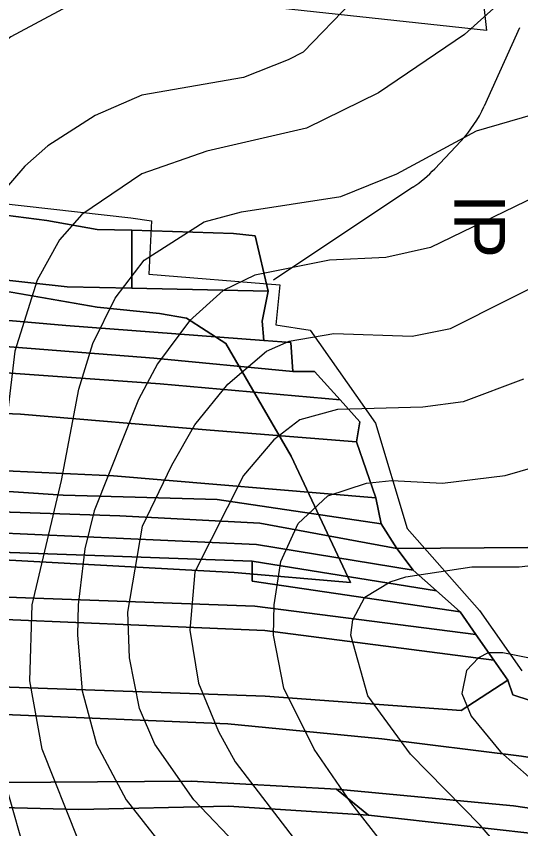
# Model space of a CAD drawing. Extents: x -510989 to -501240, y -1184665 to -1176089.
# Drawn here: x -510428 to -510228.9, y -1179852.4 to -1179531.8 of the extents above; entities that cross this region are included whole.
import ezdxf

# ---------------------------------------------------------------- set-up
doc = ezdxf.new("R2010")
doc.units = 0
for name, color, linetype in [('lesni_pozemek', 7, 'Continuous'), ('NAVRH_interakcni_prvky', 7, 'Continuous'), ('orna_puda', 7, 'Continuous'), ('ostatni_plocha_x_neplodna_puda', 7, 'Continuous'), ('STAV_systematicke_odvodneni', 7, 'Continuous'), ('STAV_USES', 7, 'Continuous'), ('trvaly_travni_porost', 7, 'Continuous'), ('vrstevnice_01', 7, 'Continuous'), ('vrstevnice_02', 7, 'Continuous')]:
    doc.layers.add(name, color=color, linetype=linetype)

msp = doc.modelspace()

# ---------------------------------------------------------------- linework, layer by layer
at = {"layer": 'lesni_pozemek'}
for points in [[(-510576.37, -1179594.9), (-510517.59, -1179599.58), (-510465, -1179606.05), (-510415.93, -1179612.44), (-510396.14, -1179615.98), (-510382.4, -1179616.2), (-510382.4, -1179639.16), (-510407.93, -1179638.62), (-510591.93, -1179618.39)], [(-510596.76, -1179623.73), (-510591.93, -1179618.39), (-510407.93, -1179638.62), (-510382.4, -1179639.16), (-510328.6, -1179640.31), (-510331.01, -1179652.14), (-510330.27, -1179659.72), (-510408.48, -1179653.8), (-510540.47, -1179642.33), (-510599.46, -1179639.33)], [(-510540.47, -1179642.33), (-510408.48, -1179653.8), (-510330.27, -1179659.72), (-510319.7, -1179660.52), (-510318.82, -1179671.97), (-510373.67, -1179666.75), (-510455.68, -1179660.32), (-510560.96, -1179652.05), (-510600.88, -1179648.92), (-510599.46, -1179639.33)], [(-510600.88, -1179648.92), (-510560.96, -1179652.05), (-510455.68, -1179660.32), (-510373.67, -1179666.75), (-510318.82, -1179671.97), (-510310.3, -1179671.97), (-510300.15, -1179683.21), (-510371.19, -1179676.91), (-510441.31, -1179671.81), (-510502.95, -1179669.48), (-510546.86, -1179666.72), (-510602.66, -1179660.94)], [(-510546.86, -1179666.72), (-510502.95, -1179669.48), (-510441.31, -1179671.81), (-510371.19, -1179676.91), (-510300.15, -1179683.21), (-510292.35, -1179691.85), (-510293.7, -1179699.68), (-510351.52, -1179695.17), (-510426.28, -1179688.82), (-510491.91, -1179686.11), (-510546.67, -1179682.57), (-510605.29, -1179678.77), (-510602.66, -1179660.94)], [(-510605.29, -1179678.77), (-510546.67, -1179682.57), (-510491.91, -1179686.11), (-510426.28, -1179688.82), (-510351.52, -1179695.17), (-510293.7, -1179699.68), (-510286.12, -1179721.89), (-510389.65, -1179713.12), (-510480.23, -1179708.99), (-510560.62, -1179704.3), (-510607.63, -1179702.01)], [(-510560.62, -1179704.3), (-510480.23, -1179708.99), (-510389.65, -1179713.12), (-510286.12, -1179721.89), (-510283.98, -1179732.07), (-510348.78, -1179722.43), (-510381.04, -1179721.52), (-510409.53, -1179720.72), (-510444.88, -1179718.4), (-510484.05, -1179717.6), (-510542.4, -1179719.12), (-510607.39, -1179715.04), (-510607.63, -1179702.01)], [(-510484.05, -1179717.6), (-510444.88, -1179718.4), (-510409.53, -1179720.72), (-510381.04, -1179721.52), (-510348.78, -1179722.43), (-510283.98, -1179732.07), (-510277.77, -1179741.89), (-510331.9, -1179731.78), (-510387.1, -1179728.9), (-510493.54, -1179725.36), (-510542.14, -1179725.88), (-510607.25, -1179722.81), (-510607.39, -1179715.04), (-510542.4, -1179719.12)], [(-510542.14, -1179725.88), (-510493.54, -1179725.36), (-510387.1, -1179728.9), (-510331.9, -1179731.78), (-510277.77, -1179741.89), (-510271.31, -1179750.37), (-510333.25, -1179740.22), (-510438.34, -1179735.46), (-510534.33, -1179732.44), (-510605.68, -1179729.34), (-510607.25, -1179722.81)], [(-510534.33, -1179732.44), (-510438.34, -1179735.46), (-510333.25, -1179740.22), (-510271.31, -1179750.37), (-510262.09, -1179758.56), (-510334.9, -1179746.88), (-510397.05, -1179744.63), (-510478.75, -1179741.67), (-510547.19, -1179739.19), (-510603.81, -1179737.14), (-510605.68, -1179729.34)], [(-510603.81, -1179737.14), (-510547.19, -1179739.19), (-510478.75, -1179741.67), (-510397.05, -1179744.63), (-510334.9, -1179746.88), (-510334.9, -1179754.69), (-510252.78, -1179766.83), (-510246.61, -1179775.7), (-510333.84, -1179764.55), (-510533.01, -1179757.29), (-510603.05, -1179755.31), (-510602.46, -1179746.27)], [(-510334.9, -1179746.88), (-510262.09, -1179758.56), (-510252.78, -1179766.83), (-510334.9, -1179754.69)], [(-510533.01, -1179757.29), (-510333.84, -1179764.55), (-510246.61, -1179775.7), (-510239.55, -1179785.86), (-510329.92, -1179774.2), (-510528.89, -1179765.83), (-510603.84, -1179767.32), (-510603.05, -1179755.31)], [(-510603.84, -1179767.32), (-510528.89, -1179765.83), (-510329.92, -1179774.2), (-510239.55, -1179785.86), (-510234.05, -1179793.77), (-510252.35, -1179805.72), (-510329.73, -1179800.08), (-510430.57, -1179796.56), (-510510.79, -1179791.82), (-510593.32, -1179791.57), (-510603.95, -1179769.08)], [(-510510.79, -1179791.82), (-510430.57, -1179796.56), (-510329.73, -1179800.08), (-510252.35, -1179805.72), (-510234.05, -1179793.77), (-510232.04, -1179799.6), (-510211.95, -1179806.09), (-510185.48, -1179826.82), (-510191.53, -1179829.57), (-510228.63, -1179823.76), (-510283.76, -1179816.92), (-510344.54, -1179810.98), (-510429.46, -1179807.46), (-510497.86, -1179806.26), (-510562.78, -1179804.53), (-510587.19, -1179804.53), (-510593.32, -1179791.57)], [(-510587.19, -1179804.53), (-510562.78, -1179804.53), (-510497.86, -1179806.26), (-510429.46, -1179807.46), (-510344.54, -1179810.98), (-510283.76, -1179816.92), (-510228.63, -1179823.76), (-510191.53, -1179829.57), (-510181.59, -1179842.23), (-510159.37, -1179852.14), (-510193.24, -1179849.02), (-510231.78, -1179843.38), (-510301.59, -1179836.73), (-510358.8, -1179833.62), (-510451.61, -1179834.23), (-510555.73, -1179826.08), (-510576.77, -1179826.84), (-510579.53, -1179820.74)], [(-510576.77, -1179826.84), (-510555.73, -1179826.08), (-510451.61, -1179834.23), (-510358.8, -1179833.62), (-510301.59, -1179836.73), (-510288.94, -1179847.02), (-510344.28, -1179843.5), (-510403.25, -1179844.78), (-510494.79, -1179842.4), (-510571.81, -1179837.81)], [(-510301.59, -1179836.73), (-510231.78, -1179843.38), (-510193.24, -1179849.02), (-510159.37, -1179852.14), (-510149.86, -1179858.04), (-510213.45, -1179855.48), (-510288.94, -1179847.02)], [(-510494.79, -1179842.4), (-510403.25, -1179844.78), (-510344.28, -1179843.5), (-510288.94, -1179847.02), (-510213.45, -1179855.48), (-510149.86, -1179858.04), (-510148.82, -1179865.93), (-510236.2, -1179864.71), (-510271.72, -1179860.67), (-510350.09, -1179857.04), (-510386.34, -1179858.17), (-510460.48, -1179857.7), (-510565.1, -1179852.67), (-510571.81, -1179837.81)]]:
    msp.add_lwpolyline(points, close=True, dxfattribs=at)
at = {"layer": 'NAVRH_interakcni_prvky'}
for p, q in [((-510229.37, -1179536.36), (-510243.37, -1179567.36)), ((-510252.53, -1179581.05), (-510262.81, -1179591.98)), ((-510271.49, -1179599.32), (-510326.51, -1179636))]:
    msp.add_line(p, q, dxfattribs=at)
for centre, start, end in [((-510288.94, -1179546.78), 316.7351, 335.6953), ((-510299.22, -1179557.71), 303.6898, 316.7351)]:
    msp.add_arc(centre, 50, start, end, dxfattribs=at)
at = {"layer": 'orna_puda'}
msp.add_lwpolyline([(-510174.4, -1179741.09), (-510277.77, -1179741.89), (-510283.98, -1179732.07), (-510286.12, -1179721.89), (-510293.7, -1179699.68), (-510292.35, -1179691.85), (-510300.15, -1179683.21), (-510310.3, -1179671.97), (-510318.82, -1179671.97), (-510319.7, -1179660.52), (-510330.27, -1179659.72), (-510331.01, -1179652.14), (-510328.6, -1179640.31), (-510333.78, -1179618.48), (-510342.24, -1179617.49), (-510382.4, -1179616.2), (-510396.14, -1179615.98), (-510415.93, -1179612.44), (-510465, -1179606.05)], dxfattribs=at)
at = {"layer": 'ostatni_plocha_x_neplodna_puda'}
msp.add_lwpolyline([(-510382.4, -1179616.2), (-510342.24, -1179617.49), (-510333.78, -1179618.48), (-510328.6, -1179640.31), (-510382.4, -1179639.16)], close=True, dxfattribs=at)
at = {"layer": 'STAV_systematicke_odvodneni'}
for p, q in [((-510248.39, -1179480.21), (-510242.45, -1179537.43)), ((-510242.45, -1179537.43), (-510355.78, -1179525.02)), ((-510459.39, -1179602.76), (-510382.76, -1179611.4)), ((-510382.76, -1179611.4), (-510374.67, -1179612.48)), ((-510374.67, -1179612.48), (-510375.75, -1179633.53)), ((-510375.75, -1179633.53), (-510323.94, -1179637.85)), ((-510323.94, -1179637.85), (-510325.56, -1179653.51)), ((-510325.56, -1179653.51), (-510312.07, -1179655.67)), ((-510312.07, -1179655.67), (-510286.16, -1179692.38)), ((-510286.16, -1179692.38), (-510273.75, -1179733.95)), ((-510273.75, -1179733.95), (-510245.15, -1179766.34)), ((-510245.15, -1179766.34), (-510228.42, -1179790.1))]:
    msp.add_line(p, q, dxfattribs=at)
at = {"layer": 'STAV_USES'}
for p, q in [((-510442.87, -1179638.42), (-510396.06, -1179646.63)), ((-510396.06, -1179646.63), (-510442.87, -1179638.42)), ((-510396.06, -1179646.63), (-510371.44, -1179649.06)), ((-510371.44, -1179649.06), (-510396.06, -1179646.63)), ((-510371.44, -1179649.06), (-510360.8, -1179650.89)), ((-510360.8, -1179650.89), (-510371.44, -1179649.06)), ((-510360.8, -1179650.89), (-510345.29, -1179660.92)), ((-510345.29, -1179660.92), (-510360.8, -1179650.89)), ((-510345.29, -1179660.92), (-510319.46, -1179705.33)), ((-510319.46, -1179705.33), (-510345.29, -1179660.92)), ((-510319.46, -1179705.33), (-510296.05, -1179755.2)), ((-510296.05, -1179755.2), (-510319.46, -1179705.33)), ((-510341.95, -1179751.25), (-510486.04, -1179743.34)), ((-510486.04, -1179743.34), (-510341.95, -1179751.25)), ((-510296.05, -1179755.2), (-510341.95, -1179751.25)), ((-510341.95, -1179751.25), (-510296.05, -1179755.2))]:
    msp.add_line(p, q, dxfattribs=at)
at = {"layer": 'trvaly_travni_porost'}
msp.add_lwpolyline([(-510277.77, -1179741.89), (-510174.4, -1179741.09), (-510175.56, -1179750.16), (-510167.02, -1179767.17), (-510148.46, -1179828.66), (-510185.48, -1179826.82), (-510211.95, -1179806.09), (-510232.04, -1179799.6), (-510234.05, -1179793.77), (-510239.55, -1179785.86), (-510246.61, -1179775.7), (-510252.78, -1179766.83), (-510262.09, -1179758.56), (-510271.31, -1179750.37)], close=True, dxfattribs=at)
at = {"layer": 'vrstevnice_01'}
for points in [[(-510295.41, -1179526), (-510314.81, -1179546), (-510320.69, -1179549), (-510338.31, -1179556), (-510378.41, -1179563), (-510396.81, -1179571), (-510415.59, -1179583), (-510424.59, -1179591), (-510438.59, -1179607), (-510443.59, -1179617), (-510448.91, -1179631), (-510452.69, -1179650), (-510461.19, -1179709), (-510467.91, -1179745), (-510467.59, -1179773), (-510463, -1179804), (-510441.91, -1179876), (-510433.09, -1179911), (-510429.31, -1179935), (-510429.81, -1179973), (-510434.41, -1180015), (-510434.41, -1180045)], [(-510367.19, -1180053), (-510368.31, -1180039), (-510367.91, -1180024), (-510360.41, -1179979), (-510359.5, -1179960), (-510361, -1179941), (-510365.31, -1179927), (-510375.69, -1179901), (-510403.5, -1179857), (-510417.81, -1179821), (-510422.59, -1179794), (-510421.69, -1179764), (-510410.19, -1179715), (-510403.31, -1179679), (-510397.81, -1179661), (-510389, -1179643), (-510377.5, -1179628), (-510353.81, -1179613), (-510339.09, -1179609), (-510299.91, -1179603), (-510277.81, -1179594), (-510246.31, -1179577), (-510215.09, -1179568)], [(-510296.81, -1180052), (-510300.19, -1180035), (-510301.41, -1180021), (-510297.19, -1179957), (-510298.5, -1179933), (-510302.09, -1179916), (-510311.5, -1179895), (-510321.5, -1179881), (-510338.81, -1179861), (-510357.91, -1179841), (-510373.31, -1179819), (-510379.41, -1179805), (-510383.31, -1179785), (-510383.91, -1179767), (-510378.19, -1179733), (-510366.59, -1179709), (-510357.5, -1179693), (-510344.5, -1179677), (-510329.19, -1179664), (-510320.31, -1179660), (-510302.69, -1179657), (-510271.69, -1179658), (-510256.59, -1179655), (-510210.81, -1179632)], [(-510225.69, -1180034), (-510235.09, -1180002), (-510237.31, -1179973), (-510245.5, -1179924), (-510249.5, -1179912), (-510259.69, -1179892), (-510273.31, -1179871), (-510296, -1179842), (-510310.41, -1179821), (-510322.41, -1179797), (-510326.5, -1179776), (-510326.19, -1179764), (-510323.59, -1179747), (-510316.81, -1179732), (-510305.09, -1179721), (-510289.81, -1179716), (-510279.81, -1179715), (-510259.81, -1179716), (-510235, -1179713), (-510207.31, -1179705)], [(-510191.09, -1179792), (-510235.91, -1179783), (-510241.81, -1179783), (-510245.59, -1179785), (-510250.31, -1179790), (-510252.09, -1179799), (-510248.5, -1179808), (-510236.91, -1179822), (-510219.91, -1179837)]]:
    msp.add_lwpolyline(points, dxfattribs=at)
at = {"layer": 'vrstevnice_02'}
for points in [[(-510234.5, -1179524), (-510251.09, -1179539), (-510285.09, -1179562), (-510313.5, -1179576), (-510352.81, -1179585), (-510378.41, -1179594), (-510402.09, -1179610), (-510410.91, -1179620), (-510419.81, -1179636), (-510428.59, -1179664), (-510434.5, -1179713), (-510444.31, -1179766), (-510443.09, -1179783), (-510436.59, -1179820), (-510425.19, -1179860), (-510412.59, -1179894), (-510401.19, -1179930), (-510399.59, -1179955), (-510406.41, -1180013), (-510405.5, -1180032), (-510397, -1180073)], [(-510407.81, -1179528), (-510430.09, -1179540), (-510441.69, -1179549), (-510458.59, -1179565), (-510468.19, -1179583), (-510472, -1179596), (-510477.5, -1179627), (-510480.19, -1179659), (-510483.41, -1179680), (-510491.69, -1179710), (-510500.41, -1179756), (-510499.41, -1179778), (-510493, -1179805), (-510473.69, -1179873), (-510466.5, -1179909), (-510464.91, -1179944), (-510466.41, -1179971), (-510473.09, -1180013), (-510475.69, -1180041), (-510475.69, -1180089)], [(-510223, -1179603), (-510264.5, -1179623), (-510282.19, -1179627), (-510304.41, -1179628), (-510333.91, -1179634), (-510346.31, -1179640), (-510359.69, -1179652), (-510372.31, -1179669), (-510379.81, -1179683), (-510397.31, -1179727), (-510400.91, -1179742), (-510403.59, -1179764), (-510403.81, -1179776), (-510402, -1179798), (-510396.31, -1179819), (-510384.59, -1179841), (-510341.5, -1179896), (-510335.09, -1179906), (-510329.41, -1179920), (-510325.59, -1179935), (-510326.41, -1179956), (-510339.5, -1180015), (-510339, -1180034), (-510336.69, -1180043)], [(-510227.81, -1179675), (-510251.69, -1179684), (-510267.59, -1179686), (-510301.19, -1179687), (-510316.09, -1179691), (-510326.31, -1179699), (-510338.31, -1179713), (-510357.59, -1179751), (-510359.5, -1179774), (-510356.09, -1179795), (-510348.19, -1179814), (-510341.59, -1179826), (-510297.09, -1179884), (-510284.81, -1179903), (-510277.5, -1179919), (-510273.59, -1179931), (-510270.59, -1179947), (-510270.59, -1179989), (-510269.19, -1180006), (-510264.91, -1180023)], [(-510295.19, -1179770), (-510290.5, -1179761), (-510280.5, -1179755), (-510274.31, -1179753), (-510248.19, -1179749), (-510229.5, -1179749), (-510203.69, -1179746), (-510181.5, -1179737), (-510170.91, -1179737), (-510167.41, -1179736), (-510139.91, -1179737), (-510128.81, -1179740), (-510103.5, -1179751), (-510084.69, -1179761), (-510067, -1179768), (-510039.31, -1179774), (-510006.59, -1179774), (-510000.59, -1179775), (-509985.19, -1179781), (-509947.91, -1179802), (-509928.81, -1179807), (-509911.81, -1179806)], [(-510172, -1180056), (-510182.69, -1180038), (-510193.59, -1180007), (-510196.31, -1179991), (-510197.91, -1179963), (-510201.09, -1179936), (-510210, -1179904), (-510220.91, -1179883), (-510232.81, -1179865), (-510244.91, -1179851), (-510272.41, -1179823), (-510289.19, -1179800), (-510295.91, -1179776), (-510295.19, -1179770)]]:
    msp.add_lwpolyline(points, dxfattribs=at)

# ---------------------------------------------------------------- texts
at = {"layer": 'NAVRH_interakcni_prvky'}
msp.add_text('IP', height=20, rotation=270, dxfattribs=at).set_placement((-510255.06, -1179601.93))

doc.saveas('drawing.dxf')
